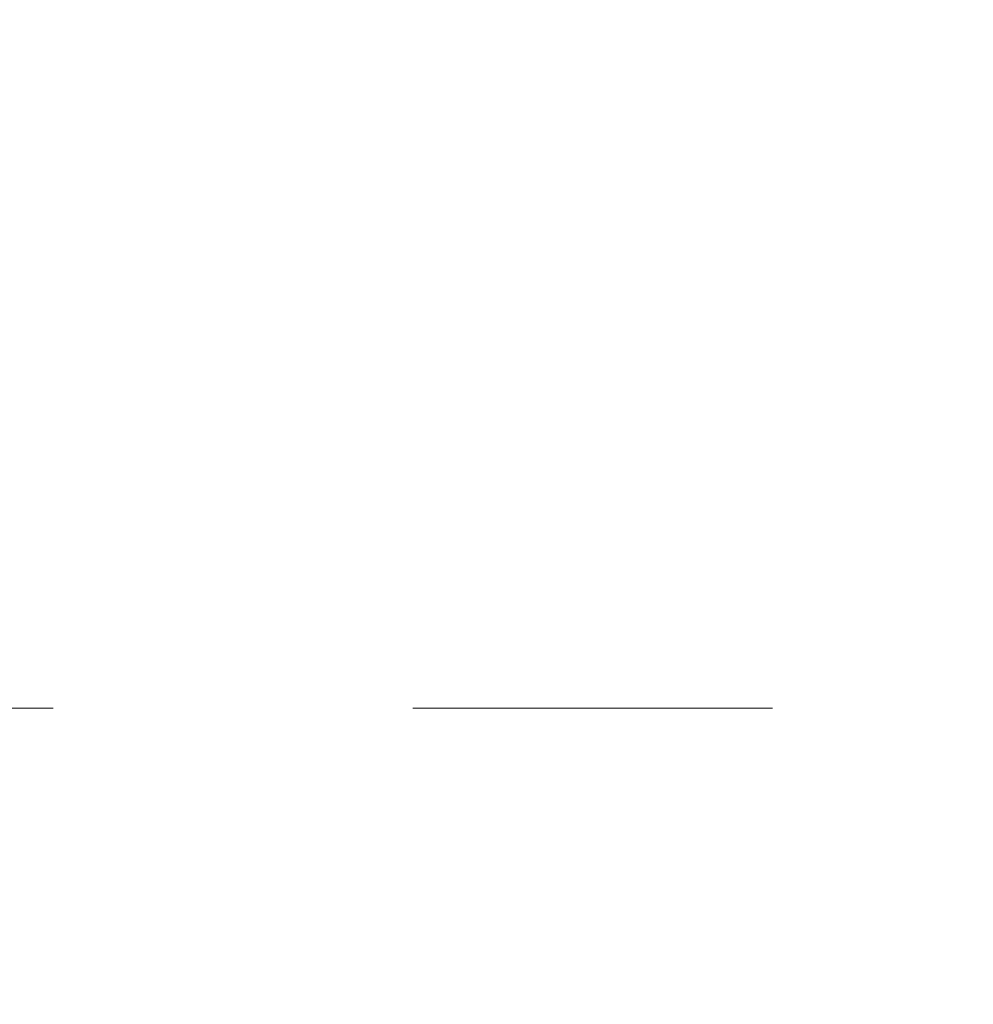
# Model space of a CAD drawing. Header units: metres. Extents: x -4 to 99, y -11 to 17.
# Tile 597 of 656: x 54.996 to 55.261, y 1.328 to 1.601. Entities that reach past the tile are written whole.
import ezdxf

# ---------------------------------------------------------------- set-up
doc = ezdxf.new("R2010")
doc.units = ezdxf.units.M
doc.header["$MEASUREMENT"] = 0
doc.linetypes.add('Strichlinie eng', pattern=[0.115, 0.075, -0.04])
doc.linetypes.add('Wipeout_Contour', pattern=[1, 0, -1])
doc.layers.add('152 - Bemaßung_ Beschriftung.Ausbau', color=7, linetype='Continuous')
doc.layers.add('701 - Einrichtung.Möbel', color=7, linetype='Continuous')
doc.styles.add('ERSTELLTER_STIL_2', font='txt')
doc.dimstyles.new('ERSTELLTER_STIL__2', dxfattribs={"dimtxt": 0.1, "dimasz": 0.0532, "dimexe": 0.18, "dimexo": 0.0625, "dimgap": 0, "dimtad": 1, "dimtih": 1, "dimtoh": 1, "dimzin": 0, "dimdsep": 46, "dimtxsty": 'ERSTELLTER_STIL_2', "dimblk": 'ARROWHEAD_2', "dimblk1": 'ARROWHEAD_2', "dimblk2": 'ARROWHEAD_2', "dimcen": 0.09, "dimse1": 1, "dimse2": 1, "dimclrd": 7, "dimclre": 7, "dimclrt": 7, "dimazin": 0, "dimtfac": 1, "dimtdec": 4, "dimtmove": 0, "dimatfit": 3, "dimfxl": 1, "dimtolj": 1, "dimtzin": 0, "dimarcsym": 0})

# ---------------------------------------------------------------- blocks, each defined once
blk = doc.blocks.new('*D451')
at = {"layer": '152 - Bemaßung_ Beschriftung.Ausbau', "color": 7, "linetype": 'Continuous', "lineweight": 5}
for p, q in [((54.62, -4.6125), (54.62, -4.5075)), ((58.07, -4.6125), (58.07, -4.5075)), ((54.64021, -4.525), (54.59979, -4.595)), ((58.09021, -4.525), (58.04979, -4.595)), ((54.62, -4.56), (58.07, -4.56))]:
    blk.add_line(p, q, dxfattribs=at)
at = {"layer": '152 - Bemaßung_ Beschriftung.Ausbau', "color": 7, "lineweight": 5, "char_height": 0.1, "attachment_point": 7, "style": 'ERSTELLTER_STIL_2'}
for s, insert in [('\\A1;{\\pql;\\fArial|b0|i0|c0|p38;13\\fArial|b0|i0|c0|p38;\\A1{\\H.66x;\\S5^  ;}}', (57.84791, -4.54171)), ('\\A1;{\\pql;\\fArial|b0|i0|c0|p38;3,45}', (56.11104, -4.54))]:
    blk.add_mtext(s, dxfattribs=dict(at, insert=insert))
blk = doc.blocks.new('ARROWHEAD_2')
at = {"color": 0, "linetype": 'Continuous', "lineweight": 0}
for p, q in [((-0.3781, -0.655), (0.3781, 0.655)), ((0, 0), (-1, 0))]:
    blk.add_line(p, q, dxfattribs=at)

msp = doc.modelspace()

# ---------------------------------------------------------------- wipeouts: each hides what was drawn before it
at = {"color": 254, "linetype": 'Wipeout_Contour', "lineweight": 0, "ltscale": 334.284394}
msp.add_wipeout([(54.62, 3.00998), (54.62, 1.00998), (55.42, 1.00998), (55.42, 2.20998), (56.82, 2.20998), (56.82, 3.00998)], dxfattribs=at).dxf.layer = '701 - Einrichtung.Möbel'

# ---------------------------------------------------------------- next in the draw order: linework, layer by layer
at = {"layer": '701 - Einrichtung.Möbel', "color": 7, "linetype": 'Strichlinie eng', "lineweight": 5}
msp.add_line((55.405, 1.40998), (54.62, 1.40998), dxfattribs=at)

# ---------------------------------------------------------------- next in the draw order: dimensions: what is measured, and where the dimension line sits
at = {"layer": '152 - Bemaßung_ Beschriftung.Ausbau', "color": 7, "linetype": 'Continuous', "lineweight": 5}
dim = msp.add_linear_dim(base=(58.07, -4.56), p1=(54.62, 2.94998), p2=(58.07, 3.31249), dimstyle='ERSTELLTER_STIL__2', dxfattribs=at)
dim.commit()
dim.dimension.update_dxf_attribs({"geometry": '*D451', "text_midpoint": (56.24093, -4.49), "dimtype": 160})

doc.saveas('drawing.dxf')
